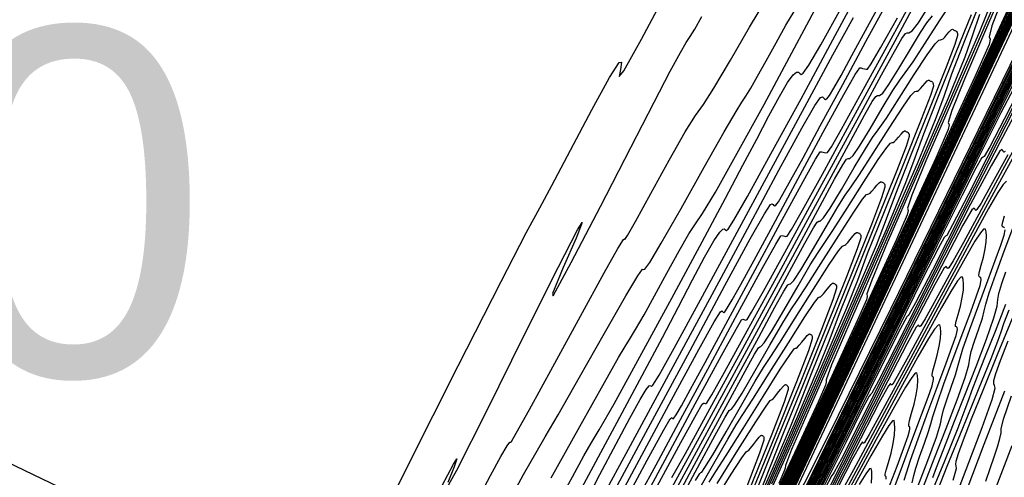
# Model space of a CAD drawing. Extents: x 3249832 to 3255657, y 13789405 to 13793316.
# Tile 630 of 656: x 3252328 to 3252384, y 13792097 to 13792123. Entities that reach past the tile are written whole.
import ezdxf

# ---------------------------------------------------------------- set-up
doc = ezdxf.new("R2010")
doc.units = 0
doc.header["$LTSCALE"] = 100
doc.header["$MEASUREMENT"] = 0
doc.linetypes.add('DASHED', pattern=[0.75, 0.5, -0.25])
for name, color, linetype in [('GRATIO_03231_CON', 1, 'CONTINUOUS'), ('GRATIO_0323_ICON', 1, 'CONTINUOUS'), ('PLAN', 7, 'CONTINUOUS'), ('TARGETS_EAST', 7, 'CONTINUOUS'), ('TARGETS_WEST', 7, 'CONTINUOUS')]:
    doc.layers.add(name, color=color, linetype=linetype)
doc.styles.get("Standard").update_dxf_attribs({"font": 'arial.ttf'})

# ---------------------------------------------------------------- blocks, each defined once
blk = doc.blocks.new('Gratio_032316_contours')
at = {"layer": 'GRATIO_03231_CON', "color": 5, "linetype": 'Continuous', "flags": 128}
for points in [[(3252404.72, 13792165.952), (3252403.045, 13792162.111), (3252398.347, 13792151.92), (3252389.9, 13792133.803), (3252379.951, 13792112.533), (3252371.491, 13792094.467), (3252366.761, 13792084.373), (3252365.018, 13792080.654), (3252364.768, 13792080.122), (3252364.604, 13792079.775), (3252363.454, 13792077.353), (3252360.333, 13792070.782), (3252354.745, 13792059.03), (3252348.17, 13792045.23), (3252342.579, 13792033.559), (3252339.451, 13792027.142), (3252338.291, 13792024.911), (3252338.116, 13792024.747), (3252338.02, 13792024.716), (3252337.43, 13792023.622), (3252335.856, 13792020.455), (3252333.042, 13792014.694), (3252329.683, 13792007.784), (3252326.712, 13792001.66)], [(3252347.84, 13792092.921), (3252350.266, 13792097.765), (3252353.132, 13792103.467), (3252355.591, 13792108.322), (3252357.033, 13792111.111), (3252357.81, 13792112.549), (3252358.515, 13792113.841), (3252359.581, 13792115.86), (3252360.804, 13792118.18), (3252361.822, 13792120.044), (3252362.362, 13792120.889), (3252362.509, 13792120.911), (3252362.439, 13792120.496), (3252362.361, 13792120.095), (3252362.632, 13792120.417), (3252363.646, 13792122.235), (3252365.617, 13792125.963)], [(3252388.403, 13792130.754), (3252379.024, 13792110.703), (3252371.048, 13792093.672), (3252366.589, 13792084.157), (3252364.945, 13792080.65), (3252364.708, 13792080.149), (3252364.636, 13792079.997), (3252364.132, 13792078.936), (3252362.764, 13792076.056), (3252360.315, 13792070.906), (3252357.434, 13792064.859), (3252354.984, 13792059.745), (3252353.613, 13792056.933), (3252353.105, 13792055.955), (3252353.028, 13792055.884), (3252352.867, 13792055.624), (3252351.775, 13792053.426), (3252348.822, 13792047.371), (3252343.527, 13792036.469)], [(3252352.202, 13792096.598), (3252352.856, 13792097.824), (3252353.056, 13792098.132), (3252352.895, 13792097.676), (3252352.535, 13792096.769)], [(3252352.418, 13792096.343), (3252353.056, 13792097.486), (3252354.748, 13792100.842), (3252356.946, 13792105.266), (3252358.89, 13792109.168), (3252359.98, 13792111.29), (3252360.25, 13792111.7), (3252359.894, 13792110.801), (3252359.164, 13792109.114), (3252358.544, 13792107.637), (3252358.577, 13792107.488), (3252359.621, 13792109.406), (3252361.295, 13792112.626), (3252363.034, 13792116.007), (3252364.378, 13792118.619), (3252365.301, 13792120.396), (3252365.886, 13792121.482), (3252366.225, 13792122.052), (3252366.453, 13792122.391), (3252366.718, 13792122.815), (3252367.123, 13792123.538)], [(3252401.004, 13792162.398), (3252400.848, 13792161.925), (3252400.776, 13792161.503), (3252400.834, 13792161.208), (3252400.911, 13792160.893), (3252400.854, 13792160.356), (3252400.569, 13792159.479), (3252400.189, 13792158.463), (3252399.904, 13792157.595), (3252399.855, 13792157.084), (3252399.971, 13792156.852), (3252400.134, 13792156.745), (3252400.026, 13792156.17), (3252398.543, 13792152.769), (3252394.384, 13792143.745), (3252386.906, 13792127.705), (3252378.097, 13792108.873), (3252370.606, 13792092.877), (3252366.21, 13792083.512), (3252363.211, 13792077.221), (3252359.043, 13792068.613), (3252351.956, 13792054), (3252343.473, 13792036.509)], [(3252354.295, 13792095.876), (3252354.991, 13792097.173), (3252355.585, 13792098.273), (3252355.935, 13792098.879), (3252356.087, 13792099.087), (3252356.13, 13792099.091), (3252356.184, 13792099.13), (3252356.465, 13792099.605), (3252357.216, 13792100.958), (3252358.562, 13792103.414), (3252360.151, 13792106.32), (3252361.516, 13792108.806), (3252362.303, 13792110.212), (3252362.616, 13792110.733), (3252362.675, 13792110.775), (3252362.692, 13792110.733), (3252362.847, 13792110.953), (3252363.314, 13792111.771), (3252364.185, 13792113.364), (3252365.235, 13792115.28), (3252366.158, 13792116.912), (3252366.751, 13792117.85), (3252367.205, 13792118.487), (3252367.812, 13792119.415), (3252368.765, 13792121.027), (3252369.857, 13792122.921), (3252370.784, 13792124.497)], [(3252385.408, 13792124.656), (3252377.17, 13792107.043), (3252370.164, 13792092.083), (3252366.059, 13792083.336), (3252363.298, 13792077.543), (3252359.519, 13792069.737), (3252353.094, 13792056.489), (3252345.343, 13792040.508)], [(3252355.687, 13792095.034), (3252356.878, 13792097.224), (3252357.6, 13792098.502), (3252358.125, 13792099.386), (3252358.865, 13792100.651), (3252360.094, 13792102.813), (3252361.529, 13792105.353), (3252362.749, 13792107.491), (3252363.44, 13792108.644), (3252363.712, 13792109.017), (3252363.779, 13792109.012), (3252363.852, 13792109.021), (3252364.125, 13792109.404), (3252364.785, 13792110.511), (3252365.924, 13792112.516), (3252367.257, 13792114.888), (3252368.401, 13792116.918), (3252369.079, 13792118.088), (3252369.414, 13792118.628), (3252369.632, 13792118.96), (3252369.923, 13792119.433), (3252370.317, 13792120.112), (3252370.809, 13792120.993), (3252371.377, 13792122.035), (3252371.941, 13792123.052), (3252372.408, 13792123.82)], [(3252388.44, 13792131.484), (3252382.414, 13792118.558), (3252375.316, 13792103.383), (3252369.28, 13792090.493), (3252365.757, 13792082.984), (3252363.472, 13792078.186), (3252360.471, 13792071.985), (3252355.37, 13792061.468), (3252349.083, 13792048.506), (3252343.099, 13792036.171)], [(3252358.854, 13792095.567), (3252359.683, 13792097.105), (3252360.341, 13792098.307), (3252360.76, 13792099.026), (3252361.217, 13792099.79), (3252362.074, 13792101.296), (3252363.561, 13792103.994), (3252365.388, 13792107.353), (3252367.138, 13792110.594), (3252368.483, 13792113.112), (3252369.476, 13792114.995), (3252370.264, 13792116.501), (3252370.964, 13792117.832), (3252371.568, 13792118.948), (3252372.042, 13792119.753), (3252372.362, 13792120.187), (3252372.555, 13792120.339), (3252372.662, 13792120.338), (3252372.721, 13792120.292), (3252372.762, 13792120.243), (3252372.814, 13792120.215), (3252372.928, 13792120.285), (3252373.248, 13792120.738), (3252373.944, 13792121.912), (3252375.116, 13792124.018)], [(3252386.458, 13792127.397), (3252380.916, 13792115.509), (3252374.389, 13792101.552), (3252368.838, 13792089.698), (3252365.605, 13792082.809), (3252363.559, 13792078.508), (3252360.947, 13792073.109), (3252356.508, 13792063.957), (3252350.953, 13792052.505), (3252345.487, 13792041.238)], [(3252360.092, 13792096.211), (3252362.127, 13792099.985), (3252363.693, 13792102.917), (3252364.85, 13792105.109), (3252365.767, 13792106.863), (3252366.58, 13792108.412), (3252367.277, 13792109.711), (3252367.807, 13792110.648), (3252368.141, 13792111.152), (3252368.321, 13792111.332), (3252368.406, 13792111.341), (3252368.45, 13792111.306), (3252368.481, 13792111.27), (3252368.52, 13792111.249), (3252368.618, 13792111.326), (3252368.953, 13792111.841), (3252369.732, 13792113.196), (3252371.082, 13792115.643), (3252372.808, 13792118.818), (3252374.636, 13792122.206), (3252376.321, 13792125.34)], [(3252387.29, 13792129.413), (3252384.477, 13792123.31), (3252379.419, 13792112.46), (3252373.462, 13792099.722), (3252368.395, 13792088.903), (3252365.454, 13792082.633), (3252363.646, 13792078.829), (3252361.422, 13792074.233), (3252357.646, 13792066.446), (3252352.823, 13792056.504), (3252347.875, 13792046.305), (3252343.585, 13792037.478)], [(3252360.259, 13792095.29), (3252361.27, 13792097.224), (3252362.197, 13792098.992), (3252362.985, 13792100.474), (3252363.572, 13792101.542), (3252363.921, 13792102.117), (3252364.086, 13792102.326), (3252364.149, 13792102.344), (3252364.179, 13792102.321), (3252364.2, 13792102.297), (3252364.225, 13792102.283), (3252364.309, 13792102.368), (3252364.659, 13792102.944), (3252365.521, 13792104.48), (3252367.047, 13792107.269), (3252369.014, 13792110.894), (3252371.102, 13792114.765), (3252373.027, 13792118.346), (3252374.638, 13792121.332), (3252375.818, 13792123.477)], [(3252385.039, 13792124.742), (3252382.495, 13792119.223), (3252377.922, 13792109.412), (3252372.535, 13792097.893), (3252367.954, 13792088.109), (3252365.394, 13792082.642), (3252364.451, 13792080.628), (3252364.316, 13792080.34), (3252364.226, 13792080.155), (3252363.599, 13792078.863), (3252361.899, 13792075.357), (3252358.784, 13792068.935), (3252354.694, 13792060.503), (3252350.263, 13792051.373), (3252346.075, 13792042.757)], [(3252361.309, 13792095.764), (3252363.013, 13792098.894), (3252365.22, 13792102.97), (3252367.568, 13792107.324), (3252369.733, 13792111.352), (3252371.541, 13792114.711), (3252372.859, 13792117.122), (3252373.608, 13792118.42), (3252373.935, 13792118.89), (3252374.043, 13792118.927), (3252374.103, 13792118.869), (3252374.157, 13792118.807), (3252374.216, 13792118.776), (3252374.295, 13792118.815), (3252374.437, 13792119.001), (3252374.691, 13792119.42), (3252375.107, 13792120.158), (3252375.735, 13792121.306), (3252376.628, 13792122.956), (3252377.783, 13792125.098)], [(3252385.224, 13792126.941), (3252383.575, 13792123.161), (3252382.187, 13792119.947), (3252381.464, 13792118.138), (3252381.263, 13792117.451), (3252381.305, 13792117.317), (3252381.253, 13792117.04), (3252380.538, 13792115.4), (3252378.532, 13792111.049), (3252374.927, 13792103.314), (3252370.68, 13792094.233), (3252367.069, 13792086.519), (3252365.051, 13792082.209), (3252364.308, 13792080.621), (3252364.203, 13792080.393), (3252364.153, 13792080.289), (3252363.802, 13792079.566), (3252362.851, 13792077.605), (3252361.06, 13792073.913), (3252358.434, 13792068.501), (3252355.038, 13792061.508), (3252351.055, 13792053.315), (3252347.133, 13792045.274)], [(3252361.303, 13792093.923), (3252363.382, 13792097.802), (3252365.377, 13792101.522), (3252366.939, 13792104.413), (3252367.822, 13792105.998), (3252368.18, 13792106.576), (3252368.272, 13792106.639), (3252368.311, 13792106.601), (3252368.346, 13792106.561), (3252368.384, 13792106.541), (3252368.442, 13792106.577), (3252368.576, 13792106.776), (3252368.857, 13792107.259), (3252369.349, 13792108.144), (3252370.112, 13792109.544), (3252371.205, 13792111.563), (3252372.619, 13792114.187), (3252374.084, 13792116.9), (3252375.265, 13792119.064), (3252375.92, 13792120.215), (3252376.177, 13792120.586), (3252376.259, 13792120.587), (3252376.346, 13792120.553), (3252376.45, 13792120.535), (3252376.541, 13792120.51), (3252376.623, 13792120.515), (3252376.842, 13792120.815), (3252377.379, 13792121.735), (3252378.345, 13792123.471)], [(3252384.816, 13792126.39), (3252383.306, 13792122.874), (3252381.498, 13792118.748), (3252379.973, 13792115.241), (3252379.166, 13792113.27), (3252378.925, 13792112.526), (3252378.951, 13792112.389), (3252378.906, 13792112.148), (3252378.287, 13792110.729), (3252376.551, 13792106.962), (3252373.429, 13792100.265), (3252369.752, 13792092.403), (3252366.626, 13792085.725), (3252364.85, 13792081.93), (3252363.994, 13792080.117), (3252363.327, 13792078.73), (3252362.198, 13792076.402), (3252360.304, 13792072.5), (3252357.426, 13792066.576), (3252353.545, 13792058.594), (3252349.44, 13792050.178), (3252346.092, 13792043.361)], [(3252362.309, 13792094.955), (3252363.98, 13792098.058), (3252364.929, 13792099.787), (3252365.303, 13792100.419), (3252365.386, 13792100.496), (3252365.415, 13792100.468), (3252365.44, 13792100.438), (3252365.468, 13792100.423), (3252365.515, 13792100.458), (3252365.646, 13792100.663), (3252365.94, 13792101.178), (3252366.47, 13792102.138), (3252367.301, 13792103.663), (3252368.493, 13792105.867), (3252370.037, 13792108.731), (3252371.636, 13792111.696), (3252372.926, 13792114.066), (3252373.64, 13792115.337), (3252373.917, 13792115.76), (3252373.997, 13792115.774), (3252374.073, 13792115.745), (3252374.163, 13792115.729), (3252374.242, 13792115.707), (3252374.32, 13792115.723), (3252374.554, 13792116.063), (3252375.138, 13792117.077), (3252376.19, 13792118.976), (3252377.525, 13792121.415), (3252378.883, 13792123.91)], [(3252383.914, 13792124.815), (3252383.034, 13792122.616), (3252381.388, 13792118.806), (3252379.421, 13792114.335), (3252377.758, 13792110.535), (3252376.867, 13792108.402), (3252376.586, 13792107.601), (3252376.598, 13792107.46), (3252376.559, 13792107.257), (3252376.036, 13792106.058), (3252374.569, 13792102.875), (3252371.932, 13792097.216), (3252368.825, 13792090.573), (3252366.184, 13792084.93), (3252364.698, 13792081.754), (3252364.081, 13792080.438), (3252363.802, 13792079.854), (3252363.336, 13792078.891), (3252362.174, 13792076.499), (3252359.814, 13792071.643), (3252356.035, 13792063.873), (3252351.748, 13792055.081), (3252348.149, 13792047.741), (3252346.096, 13792043.634)], [(3252363.591, 13792096.131), (3252364.489, 13792097.782), (3252365.781, 13792100.171), (3252367.454, 13792103.276), (3252369.188, 13792106.492), (3252370.586, 13792109.069), (3252371.36, 13792110.46), (3252371.658, 13792110.933), (3252371.734, 13792110.962), (3252371.799, 13792110.937), (3252371.876, 13792110.923), (3252371.943, 13792110.905), (3252372.017, 13792110.931), (3252372.265, 13792111.31), (3252372.896, 13792112.418), (3252374.035, 13792114.48), (3252375.481, 13792117.124), (3252376.951, 13792119.827), (3252378.207, 13792122.147), (3252379.189, 13792123.958)], [(3252383.057, 13792123.661), (3252382.654, 13792122.466), (3252382.215, 13792121.207), (3252381.252, 13792118.842), (3252379.47, 13792114.739), (3252377.344, 13792109.923), (3252375.544, 13792105.829), (3252374.568, 13792103.534), (3252374.248, 13792102.675), (3252374.244, 13792102.532), (3252374.213, 13792102.366), (3252373.786, 13792101.387), (3252372.588, 13792098.787), (3252370.434, 13792094.167)], [(3252363.07, 13792094.474), (3252364.872, 13792097.821), (3252366.741, 13792101.289), (3252368.247, 13792104.072), (3252369.081, 13792105.583), (3252369.398, 13792106.107), (3252369.471, 13792106.149), (3252369.525, 13792106.129), (3252369.589, 13792106.117), (3252369.644, 13792106.102), (3252369.713, 13792106.139), (3252369.976, 13792106.558), (3252370.654, 13792107.76), (3252371.879, 13792109.985), (3252373.436, 13792112.833), (3252375.019, 13792115.744), (3252376.372, 13792118.242), (3252377.427, 13792120.191), (3252378.166, 13792121.539), (3252378.592, 13792122.276), (3252378.798, 13792122.564), (3252378.899, 13792122.605), (3252379.006, 13792122.597), (3252379.197, 13792122.726), (3252379.545, 13792123.174), (3252380.086, 13792124.037)], [(3252382.568, 13792123.64), (3252381.7, 13792121.476), (3252380.68, 13792118.94), (3252379.835, 13792116.781), (3252379.348, 13792115.422), (3252378.815, 13792113.992), (3252377.688, 13792111.294), (3252375.634, 13792106.605), (3252373.191, 13792101.097), (3252371.114, 13792096.417)], [(3252365.399, 13792097.053), (3252366.17, 13792098.443), (3252367.569, 13792100.995), (3252369.347, 13792104.252), (3252371.156, 13792107.578), (3252372.701, 13792110.432), (3252373.903, 13792112.656), (3252374.739, 13792114.19), (3252375.211, 13792115.022), (3252375.425, 13792115.342), (3252375.515, 13792115.388), (3252375.607, 13792115.39), (3252375.797, 13792115.555), (3252376.173, 13792116.083), (3252376.779, 13792117.08), (3252377.476, 13792118.271), (3252378.081, 13792119.286), (3252378.475, 13792119.881), (3252378.795, 13792120.306), (3252379.24, 13792120.935), (3252379.943, 13792122.015), (3252380.755, 13792123.285), (3252381.457, 13792124.356)], [(3252365.414, 13792096.5), (3252367.303, 13792099.962), (3252369.224, 13792103.495), (3252370.865, 13792106.526), (3252372.142, 13792108.888), (3252373.026, 13792110.515), (3252373.52, 13792111.395), (3252373.738, 13792111.732), (3252373.822, 13792111.779), (3252373.907, 13792111.786), (3252374.097, 13792111.969), (3252374.487, 13792112.538), (3252375.126, 13792113.601), (3252375.863, 13792114.868), (3252376.501, 13792115.948), (3252376.912, 13792116.582), (3252377.242, 13792117.034), (3252377.708, 13792117.704), (3252378.45, 13792118.853), (3252379.309, 13792120.204), (3252380.052, 13792121.344), (3252380.502, 13792121.966), (3252380.716, 13792122.18), (3252380.81, 13792122.203), (3252380.882, 13792122.214), (3252380.962, 13792122.262), (3252381.061, 13792122.357), (3252381.187, 13792122.501), (3252381.317, 13792122.655), (3252381.427, 13792122.768), (3252381.427, 13792122.768), (3252381.497, 13792122.806), (3252381.54, 13792122.791), (3252381.574, 13792122.76), (3252381.615, 13792122.743), (3252381.66, 13792122.733), (3252381.702, 13792122.715), (3252381.736, 13792122.679), (3252381.764, 13792122.629), (3252381.793, 13792122.573), (3252381.798, 13792122.453), (3252381.638, 13792121.937), (3252381.138, 13792120.628), (3252380.215, 13792118.328), (3252379.128, 13792115.634), (3252378.224, 13792113.341), (3252377.695, 13792111.9), (3252377.116, 13792110.384), (3252375.906, 13792107.519), (3252373.716, 13792102.537), (3252371.114, 13792096.684)], [(3252365.259, 13792095.671), (3252367.293, 13792099.412), (3252369.03, 13792102.621), (3252370.38, 13792105.12), (3252371.313, 13792106.841), (3252371.83, 13792107.769), (3252372.052, 13792108.121), (3252372.13, 13792108.171), (3252372.208, 13792108.183), (3252372.397, 13792108.384), (3252372.801, 13792108.993), (3252373.472, 13792110.123), (3252374.249, 13792111.466), (3252374.921, 13792112.611), (3252375.348, 13792113.282), (3252375.689, 13792113.763), (3252376.175, 13792114.473), (3252376.956, 13792115.691), (3252377.864, 13792117.123), (3252378.646, 13792118.332), (3252379.116, 13792118.994), (3252379.334, 13792119.224), (3252379.424, 13792119.249), (3252379.491, 13792119.26), (3252379.568, 13792119.308), (3252379.668, 13792119.406), (3252379.797, 13792119.557), (3252379.935, 13792119.72), (3252380.05, 13792119.843), (3252380.05, 13792119.843), (3252380.123, 13792119.888), (3252380.165, 13792119.878), (3252380.197, 13792119.85), (3252380.235, 13792119.834), (3252380.277, 13792119.824), (3252380.316, 13792119.808), (3252380.347, 13792119.774), (3252380.374, 13792119.727), (3252380.403, 13792119.673), (3252380.408, 13792119.548), (3252380.237, 13792119.002), (3252379.708, 13792117.617), (3252378.73, 13792115.181), (3252377.577, 13792112.327), (3252376.613, 13792109.9), (3252376.042, 13792108.378), (3252375.416, 13792106.776), (3252374.124, 13792103.745), (3252371.798, 13792098.47), (3252369.037, 13792092.271)], [(3252365.446, 13792095.484), (3252367.219, 13792098.762), (3252368.621, 13792101.359), (3252369.6, 13792103.166), (3252370.14, 13792104.142), (3252370.366, 13792104.51), (3252370.438, 13792104.562), (3252370.508, 13792104.579), (3252370.697, 13792104.799), (3252371.115, 13792105.448), (3252371.819, 13792106.644), (3252372.636, 13792108.064), (3252373.341, 13792109.273), (3252373.785, 13792109.983), (3252374.136, 13792110.492), (3252374.642, 13792111.243), (3252375.463, 13792112.529), (3252376.418, 13792114.042), (3252377.241, 13792115.32), (3252377.73, 13792116.022), (3252377.952, 13792116.267), (3252378.038, 13792116.295), (3252378.1, 13792116.306), (3252378.174, 13792116.354), (3252378.274, 13792116.455), (3252378.408, 13792116.613), (3252378.552, 13792116.786), (3252378.673, 13792116.918), (3252378.673, 13792116.918), (3252378.748, 13792116.97), (3252378.79, 13792116.964), (3252378.82, 13792116.939), (3252378.855, 13792116.924), (3252378.894, 13792116.916), (3252378.93, 13792116.9), (3252378.959, 13792116.869), (3252378.985, 13792116.824), (3252379.013, 13792116.772), (3252379.017, 13792116.642), (3252378.837, 13792116.068), (3252378.278, 13792114.605), (3252377.245, 13792112.033), (3252376.026, 13792109.021), (3252375.003, 13792106.46), (3252374.397, 13792104.873), (3252373.777, 13792103.304), (3252372.546, 13792100.428), (3252370.341, 13792095.434)], [(3252366.759, 13792096.888), (3252366.993, 13792097.288), (3252367.053, 13792097.345), (3252367.109, 13792097.372), (3252367.297, 13792097.628), (3252367.743, 13792098.358), (3252368.512, 13792099.687), (3252369.409, 13792101.26), (3252370.181, 13792102.597), (3252370.658, 13792103.384), (3252371.03, 13792103.949), (3252371.576, 13792104.781), (3252372.476, 13792106.205), (3252373.527, 13792107.879), (3252374.43, 13792109.296), (3252374.959, 13792110.077), (3252375.188, 13792110.354), (3252375.266, 13792110.388), (3252375.319, 13792110.398), (3252375.387, 13792110.447), (3252375.487, 13792110.553), (3252375.63, 13792110.726), (3252375.786, 13792110.918), (3252375.918, 13792111.068), (3252375.918, 13792111.068), (3252375.998, 13792111.134), (3252376.04, 13792111.138), (3252376.066, 13792111.118), (3252376.095, 13792111.106), (3252376.128, 13792111.098), (3252376.158, 13792111.085), (3252376.182, 13792111.059), (3252376.205, 13792111.02), (3252376.234, 13792110.97), (3252376.236, 13792110.832), (3252376.036, 13792110.198), (3252375.418, 13792108.581), (3252374.276, 13792105.737), (3252372.923, 13792102.408), (3252371.781, 13792099.58), (3252371.119, 13792097.89), (3252370.598, 13792096.58)], [(3252366.858, 13792096.209), (3252367.796, 13792097.858), (3252368.6, 13792099.26), (3252369.094, 13792100.085), (3252369.478, 13792100.678), (3252370.043, 13792101.551), (3252370.983, 13792103.043), (3252372.082, 13792104.798), (3252373.025, 13792106.284), (3252373.574, 13792107.105), (3252373.807, 13792107.398), (3252373.88, 13792107.434), (3252373.928, 13792107.444), (3252373.993, 13792107.493), (3252374.094, 13792107.602), (3252374.241, 13792107.782), (3252374.404, 13792107.983), (3252374.541, 13792108.144), (3252374.541, 13792108.144), (3252374.624, 13792108.216), (3252374.665, 13792108.225), (3252374.689, 13792108.207), (3252374.715, 13792108.196), (3252374.744, 13792108.19), (3252374.772, 13792108.178), (3252374.794, 13792108.154), (3252374.816, 13792108.117), (3252374.844, 13792108.07), (3252374.846, 13792107.927), (3252374.635, 13792107.264), (3252373.988, 13792105.569), (3252372.791, 13792102.589), (3252371.371, 13792099.101), (3252370.17, 13792096.14)], [(3252367.531, 13792096.786), (3252367.925, 13792097.406), (3252368.51, 13792098.32), (3252369.489, 13792099.881), (3252370.636, 13792101.716), (3252371.619, 13792103.272), (3252372.188, 13792104.132), (3252372.425, 13792104.441), (3252372.494, 13792104.481), (3252372.537, 13792104.49), (3252372.599, 13792104.539), (3252372.7, 13792104.652), (3252372.852, 13792104.838), (3252373.021, 13792105.049), (3252373.164, 13792105.219), (3252373.164, 13792105.219), (3252373.249, 13792105.299), (3252373.29, 13792105.311), (3252373.312, 13792105.297), (3252373.335, 13792105.287), (3252373.361, 13792105.281), (3252373.386, 13792105.271), (3252373.406, 13792105.249), (3252373.426, 13792105.215), (3252373.454, 13792105.169), (3252373.455, 13792105.022), (3252373.235, 13792104.329), (3252372.558, 13792102.557), (3252371.306, 13792099.441), (3252369.82, 13792095.795)], [(3252367.996, 13792096.719), (3252369.191, 13792098.635), (3252370.214, 13792100.26), (3252370.802, 13792101.16), (3252371.043, 13792101.485), (3252371.108, 13792101.527), (3252371.147, 13792101.536), (3252371.205, 13792101.585), (3252371.307, 13792101.701), (3252371.463, 13792101.895), (3252371.638, 13792102.115), (3252371.787, 13792102.294), (3252371.787, 13792102.294), (3252371.874, 13792102.381), (3252371.915, 13792102.398), (3252371.935, 13792102.386), (3252371.955, 13792102.377), (3252371.978, 13792102.372), (3252372, 13792102.363), (3252372.017, 13792102.344), (3252372.036, 13792102.313), (3252372.064, 13792102.268), (3252372.064, 13792102.116), (3252371.834, 13792101.394), (3252371.128, 13792099.545), (3252369.821, 13792096.294)]]:
    blk.add_lwpolyline(points, dxfattribs=at)
at = {"layer": 'GRATIO_03231_CON', "color": 1, "linetype": 'Continuous', "flags": 128}
for points in [[(3252387.94, 13792129.123), (3252385.048, 13792123.04), (3252379.951, 13792112.208), (3252373.979, 13792099.477), (3252368.911, 13792088.659), (3252366.079, 13792082.614), (3252365.035, 13792080.386), (3252364.887, 13792080.067), (3252364.659, 13792079.581), (3252363.052, 13792076.191), (3252358.684, 13792066.995), (3252350.852, 13792050.512), (3252341.553, 13792030.948)], [(3252391.938, 13792135.34), (3252384.362, 13792119.835), (3252377.946, 13792106.727), (3252374.347, 13792099.414), (3252372.987, 13792096.706), (3252372.732, 13792096.268), (3252372.64, 13792096.161), (3252372.539, 13792096.029), (3252372.449, 13792095.913), (3252372.343, 13792095.744), (3252371.989, 13792095.031), (3252371.105, 13792093.172), (3252369.547, 13792089.862), (3252367.723, 13792085.971), (3252366.176, 13792082.664), (3252365.122, 13792080.411), (3252363.466, 13792076.907), (3252359.785, 13792069.151), (3252353.245, 13792055.386), (3252345.375, 13792038.828)], [(3252387.333, 13792125.735), (3252378.453, 13792107.549), (3252370.956, 13792092.189), (3252366.621, 13792083.293), (3252364.012, 13792077.878), (3252360.886, 13792071.305), (3252355.638, 13792060.259), (3252349.197, 13792046.708), (3252343.13, 13792033.941)], [(3252392.885, 13792136.932), (3252385.719, 13792122.258), (3252377.492, 13792105.41), (3252370.565, 13792091.224), (3252366.701, 13792083.311), (3252365.278, 13792080.395), (3252365.075, 13792079.977), (3252364.963, 13792079.734), (3252364.163, 13792078.043), (3252361.987, 13792073.46), (3252358.031, 13792065.132), (3252353.019, 13792054.587), (3252347.963, 13792043.948)], [(3252388.633, 13792127.878), (3252382.49, 13792115.303), (3252375.57, 13792101.132), (3252369.787, 13792089.288), (3252366.565, 13792082.691), (3252365.377, 13792080.26), (3252365.207, 13792079.912), (3252365.169, 13792079.832), (3252364.906, 13792079.276), (3252364.19, 13792077.769), (3252362.817, 13792074.878), (3252360.664, 13792070.347), (3252357.63, 13792063.961), (3252353.78, 13792055.852), (3252349.845, 13792047.53), (3252346.723, 13792040.85)], [(3252390.199, 13792130.901), (3252386.507, 13792123.351), (3252380.876, 13792111.825), (3252374.61, 13792098.993), (3252369.397, 13792088.32), (3252366.39, 13792082.156), (3252364.57, 13792078.389), (3252362.381, 13792073.793), (3252358.742, 13792066.128), (3252354.474, 13792057.111), (3252350.875, 13792049.448), (3252348.92, 13792045.173)], [(3252387.865, 13792125.947), (3252384.381, 13792118.825), (3252379.262, 13792108.348), (3252373.649, 13792096.854), (3252369.008, 13792087.352), (3252366.344, 13792081.895), (3252364.802, 13792078.707), (3252363.064, 13792075.059), (3252360.2, 13792069.028), (3252356.842, 13792061.934), (3252354.011, 13792055.905), (3252352.472, 13792052.541), (3252351.971, 13792051.327), (3252351.997, 13792051.215), (3252352.121, 13792051.326), (3252352.242, 13792051.441), (3252352.343, 13792051.508), (3252352.343, 13792051.508), (3252352.322, 13792051.292), (3252351.741, 13792049.841), (3252350.082, 13792046.018), (3252347.09, 13792039.274)], [(3252385.531, 13792120.992), (3252382.255, 13792114.298), (3252377.648, 13792104.87), (3252372.688, 13792094.715)], [(3252383.719, 13792095.754), (3252384.391, 13792097.49), (3252384.927, 13792098.89)], [(3252385.021, 13792119.431), (3252384.283, 13792118.001), (3252382.929, 13792115.284), (3252380.862, 13792111.083), (3252378.003, 13792105.245), (3252374.42, 13792097.915), (3252370.766, 13792090.437)], [(3252383.421, 13792096.855), (3252383.672, 13792097.57), (3252383.901, 13792098.236), (3252384.092, 13792098.819), (3252384.228, 13792099.291), (3252384.292, 13792099.619), (3252384.304, 13792099.86), (3252384.435, 13792100.41), (3252384.894, 13792101.749)], [(3252385.953, 13792120.548), (3252384.471, 13792117.635), (3252383.64, 13792116.046), (3252383.324, 13792115.504), (3252383.256, 13792115.466), (3252383.177, 13792115.402), (3252382.852, 13792114.827), (3252382.056, 13792113.269), (3252380.609, 13792110.358), (3252378.528, 13792106.128), (3252375.876, 13792100.718), (3252372.806, 13792094.438)], [(3252382.342, 13792096.389), (3252383.329, 13792098.978), (3252384.507, 13792102.038)], [(3252385.918, 13792120.211), (3252384.016, 13792116.464), (3252382.411, 13792113.301), (3252381.512, 13792111.569), (3252381.172, 13792110.968), (3252381.104, 13792110.917), (3252381.026, 13792110.844), (3252380.684, 13792110.222), (3252379.829, 13792108.538), (3252378.288, 13792105.431), (3252376.193, 13792101.174), (3252373.75, 13792096.191), (3252371.191, 13792090.96), (3252368.844, 13792086.159), (3252367.063, 13792082.513), (3252366.09, 13792080.525), (3252365.73, 13792079.792), (3252365.677, 13792079.687), (3252365.562, 13792079.43), (3252364.759, 13792077.635), (3252362.578, 13792072.766), (3252358.675, 13792064.054), (3252354.094, 13792053.81), (3252350.224, 13792045.111)], [(3252380.865, 13792093.817), (3252382.138, 13792097.107), (3252383.21, 13792099.926), (3252383.779, 13792101.542), (3252383.947, 13792102.19), (3252383.918, 13792102.347), (3252383.87, 13792102.432), (3252383.878, 13792102.622), (3252383.994, 13792103.039), (3252384.261, 13792103.787), (3252384.698, 13792104.914)], [(3252385.894, 13792119.863), (3252384.123, 13792116.416), (3252382.078, 13792112.379), (3252380.351, 13792108.968), (3252379.384, 13792107.092), (3252379.021, 13792106.433), (3252378.952, 13792106.368), (3252378.876, 13792106.286), (3252378.516, 13792105.618), (3252377.602, 13792103.806), (3252375.968, 13792100.505), (3252373.859, 13792096.219)], [(3252380.501, 13792095.955), (3252381.207, 13792097.714), (3252382.095, 13792099.897), (3252382.999, 13792102.113), (3252383.715, 13792103.889), (3252384.105, 13792104.899), (3252384.29, 13792105.427), (3252384.457, 13792105.908), (3252384.757, 13792106.692)], [(3252384.518, 13792115.788), (3252384.445, 13792115.748), (3252384.414, 13792115.793), (3252384.385, 13792115.852), (3252384.339, 13792115.898), (3252384.206, 13792115.793), (3252383.715, 13792114.971), (3252382.543, 13792112.759), (3252380.534, 13792108.824), (3252378.202, 13792104.21), (3252376.231, 13792100.302), (3252375.128, 13792098.138), (3252374.717, 13792097.362), (3252374.647, 13792097.271), (3252374.574, 13792097.17), (3252374.176, 13792096.404)], [(3252380.097, 13792095.664), (3252381.059, 13792098.019), (3252381.822, 13792099.904), (3252382.24, 13792100.975), (3252382.441, 13792101.533), (3252382.623, 13792102.041), (3252382.944, 13792102.873), (3252383.404, 13792104.038), (3252383.963, 13792105.455), (3252384.572, 13792107.016)], [(3252384.679, 13792115.599), (3252383.712, 13792113.823), (3252383.148, 13792112.822), (3252382.906, 13792112.446), (3252382.836, 13792112.402), (3252382.808, 13792112.442), (3252382.781, 13792112.496), (3252382.739, 13792112.538), (3252382.61, 13792112.425), (3252382.101, 13792111.554), (3252380.867, 13792109.207), (3252378.739, 13792105.029), (3252376.265, 13792100.126), (3252374.171, 13792095.969)], [(3252380.375, 13792097.051), (3252380.593, 13792097.639), (3252380.79, 13792098.175), (3252381.132, 13792099.054), (3252381.619, 13792100.287), (3252382.212, 13792101.788), (3252382.857, 13792103.441), (3252383.45, 13792105.008), (3252383.876, 13792106.221), (3252384.061, 13792106.907), (3252384.109, 13792107.276), (3252384.165, 13792107.634), (3252384.337, 13792108.202), (3252384.568, 13792108.876)], [(3252385.499, 13792116.776), (3252384.377, 13792114.704), (3252383.154, 13792112.436), (3252382.134, 13792110.556), (3252381.542, 13792109.499), (3252381.294, 13792109.103), (3252381.227, 13792109.056), (3252381.201, 13792109.092), (3252381.177, 13792109.14), (3252381.14, 13792109.178), (3252381.013, 13792109.057), (3252380.488, 13792108.137), (3252379.191, 13792105.655), (3252376.944, 13792101.233), (3252374.327, 13792096.041)], [(3252379.835, 13792096.537), (3252380.461, 13792098.121), (3252381.142, 13792099.866), (3252381.771, 13792101.52), (3252382.228, 13792102.8), (3252382.436, 13792103.523), (3252382.502, 13792103.911), (3252382.575, 13792104.287), (3252382.763, 13792104.885), (3252383.011, 13792105.595), (3252383.221, 13792106.215), (3252383.33, 13792106.625), (3252383.421, 13792107.017), (3252383.612, 13792107.659), (3252383.983, 13792108.732), (3252384.466, 13792110.063), (3252384.958, 13792111.386)], [(3252384.93, 13792115.352), (3252384.103, 13792113.854), (3252382.92, 13792111.666), (3252381.629, 13792109.272), (3252380.555, 13792107.289), (3252379.937, 13792106.177), (3252379.682, 13792105.761), (3252379.618, 13792105.709), (3252379.595, 13792105.742), (3252379.573, 13792105.785), (3252379.54, 13792105.818), (3252379.417, 13792105.689), (3252378.874, 13792104.72), (3252377.516, 13792102.103), (3252375.149, 13792097.437), (3252372.389, 13792091.957)], [(3252379.187, 13792096.754), (3252379.289, 13792097.18), (3252379.394, 13792097.592), (3252379.617, 13792098.252), (3252379.898, 13792099.032), (3252380.135, 13792099.708), (3252380.266, 13792100.146), (3252380.378, 13792100.56), (3252380.598, 13792101.254), (3252381.014, 13792102.432), (3252381.55, 13792103.899), (3252382.094, 13792105.362), (3252382.549, 13792106.574), (3252382.884, 13792107.486), (3252383.088, 13792108.096), (3252383.157, 13792108.421), (3252383.136, 13792108.546), (3252383.078, 13792108.574), (3252383.031, 13792108.6), (3252383.018, 13792108.69), (3252383.057, 13792108.898), (3252383.155, 13792109.261), (3252383.28, 13792109.717), (3252383.388, 13792110.185), (3252383.446, 13792110.596), (3252383.459, 13792110.93), (3252383.439, 13792111.177), (3252383.392, 13792111.323), (3252383.292, 13792111.322), (3252383.106, 13792111.117), (3252382.785, 13792110.629), (3252382.227, 13792109.666), (3252381.313, 13792108.009), (3252380.004, 13792105.591), (3252378.58, 13792102.945), (3252377.399, 13792100.756), (3252376.726, 13792099.532), (3252376.459, 13792099.076), (3252376.399, 13792099.017), (3252376.382, 13792099.041), (3252376.366, 13792099.073), (3252376.341, 13792099.098), (3252376.24, 13792098.982), (3252375.766, 13792098.124), (3252374.569, 13792095.805)], [(3252378.734, 13792096.906), (3252378.856, 13792097.331), (3252379.092, 13792098.051), (3252379.529, 13792099.282), (3252380.092, 13792100.818), (3252380.662, 13792102.35), (3252381.139, 13792103.62), (3252381.492, 13792104.576), (3252381.709, 13792105.215), (3252381.79, 13792105.554), (3252381.777, 13792105.684), (3252381.725, 13792105.712), (3252381.683, 13792105.737), (3252381.675, 13792105.829), (3252381.719, 13792106.045), (3252381.823, 13792106.423), (3252381.954, 13792106.901), (3252382.067, 13792107.392), (3252382.129, 13792107.822), (3252382.143, 13792108.17), (3252382.125, 13792108.427), (3252382.081, 13792108.575), (3252381.982, 13792108.567), (3252381.792, 13792108.348), (3252381.459, 13792107.834), (3252380.875, 13792106.824), (3252379.917, 13792105.087), (3252378.546, 13792102.553), (3252377.055, 13792099.781), (3252375.82, 13792097.489), (3252375.121, 13792096.209)], [(3252378.044, 13792096.131), (3252378.634, 13792097.736), (3252379.23, 13792099.338), (3252379.729, 13792100.666), (3252380.099, 13792101.665), (3252380.331, 13792102.333), (3252380.422, 13792102.688), (3252380.418, 13792102.823), (3252380.373, 13792102.85), (3252380.335, 13792102.875), (3252380.332, 13792102.968), (3252380.381, 13792103.192), (3252380.491, 13792103.586), (3252380.629, 13792104.085), (3252380.747, 13792104.598), (3252380.811, 13792105.048), (3252380.828, 13792105.411), (3252380.812, 13792105.677), (3252380.77, 13792105.827), (3252380.672, 13792105.813), (3252380.478, 13792105.579), (3252380.133, 13792105.038), (3252379.523, 13792103.981), (3252378.522, 13792102.165), (3252377.088, 13792099.516), (3252375.53, 13792096.618)], [(3252377.798, 13792096.326), (3252378.319, 13792097.712), (3252378.707, 13792098.755), (3252378.952, 13792099.452), (3252379.055, 13792099.821), (3252379.059, 13792099.961), (3252379.02, 13792099.989), (3252378.988, 13792100.012), (3252378.988, 13792100.107), (3252379.042, 13792100.339), (3252379.159, 13792100.749), (3252379.303, 13792101.27), (3252379.427, 13792101.805), (3252379.494, 13792102.274), (3252379.512, 13792102.652), (3252379.498, 13792102.926), (3252379.459, 13792103.078), (3252379.363, 13792103.058), (3252379.165, 13792102.809), (3252378.807, 13792102.243), (3252378.171, 13792101.138), (3252377.126, 13792099.243), (3252375.63, 13792096.478)], [(3252376.859, 13792096.726), (3252376.881, 13792097.134), (3252376.87, 13792097.426), (3252376.837, 13792097.581), (3252376.743, 13792097.549), (3252376.537, 13792097.271), (3252376.154, 13792096.651)]]:
    blk.add_lwpolyline(points, dxfattribs=at)
at = {"layer": 'GRATIO_0323_ICON', "color": 7, "linetype": 'Continuous', "flags": 128}
for points in [[(3252390.421, 13792135.571), (3252383.911, 13792121.607), (3252376.243, 13792105.213), (3252369.722, 13792091.288), (3252365.908, 13792083.16), (3252363.385, 13792077.864), (3252359.995, 13792070.861), (3252354.232, 13792058.979), (3252347.213, 13792044.507)], [(3252358.475, 13792097.042), (3252360.12, 13792099.992), (3252361.527, 13792102.508), (3252362.341, 13792103.942), (3252362.722, 13792104.59), (3252362.965, 13792104.982), (3252363.311, 13792105.559), (3252363.796, 13792106.402), (3252364.408, 13792107.5), (3252365.115, 13792108.801), (3252365.812, 13792110.078), (3252366.374, 13792111.064), (3252366.748, 13792111.631), (3252367.158, 13792112.231), (3252367.897, 13792113.457), (3252369.153, 13792115.694), (3252370.685, 13792118.494), (3252372.148, 13792121.202), (3252373.272, 13792123.307), (3252374.102, 13792124.881)], [(3252390.759, 13792132.405), (3252384.105, 13792118.781), (3252376.531, 13792103.271), (3252370.176, 13792090.256), (3252366.633, 13792083.001), (3252365.328, 13792080.328), (3252365.141, 13792079.945), (3252365.066, 13792079.783), (3252364.534, 13792078.66), (3252363.089, 13792075.614), (3252360.424, 13792070.005), (3252356.842, 13792062.467), (3252352.796, 13792053.954), (3252348.747, 13792045.425)], [(3252384.402, 13792124.653), (3252383.763, 13792123.007), (3252383.602, 13792122.376), (3252383.659, 13792122.245), (3252383.6, 13792121.931), (3252382.789, 13792120.071), (3252380.514, 13792115.136), (3252376.424, 13792106.363), (3252371.607, 13792096.063), (3252367.511, 13792087.314), (3252365.223, 13792082.426), (3252364.38, 13792080.625), (3252364.259, 13792080.367), (3252364.189, 13792080.222), (3252363.7, 13792079.215), (3252362.375, 13792076.481), (3252359.922, 13792071.424), (3252356.564, 13792064.502), (3252352.65, 13792056.44), (3252348.565, 13792048.036), (3252344.825, 13792040.371)], [(3252361.444, 13792095.079), (3252364.042, 13792099.897), (3252366.441, 13792104.362), (3252368.444, 13792108.089), (3252369.899, 13792110.767), (3252370.715, 13792112.209), (3252371.058, 13792112.733), (3252371.157, 13792112.783), (3252371.207, 13792112.735), (3252371.252, 13792112.684), (3252371.3, 13792112.658), (3252371.368, 13792112.696), (3252371.507, 13792112.889), (3252371.774, 13792113.339), (3252372.228, 13792114.151), (3252372.924, 13792115.425), (3252373.917, 13792117.26), (3252375.201, 13792119.642), (3252376.532, 13792122.104), (3252377.605, 13792124.061)], [(3252385.25, 13792120.21), (3252383.196, 13792116.037), (3252380.129, 13792109.771), (3252376.034, 13792101.393), (3252371.727, 13792092.576)], [(3252383.185, 13792124.624), (3252382.231, 13792122.247), (3252381.446, 13792120.221), (3252381.001, 13792118.944), (3252380.515, 13792117.6), (3252379.47, 13792115.068), (3252377.552, 13792110.672), (3252375.268, 13792105.51), (3252373.329, 13792101.123), (3252372.269, 13792098.665), (3252371.909, 13792097.75), (3252371.89, 13792097.603), (3252371.866, 13792097.475), (3252371.535, 13792096.715)], [(3252364.298, 13792096.094), (3252365.908, 13792099.075), (3252366.801, 13792100.705), (3252367.138, 13792101.28), (3252367.208, 13792101.337), (3252367.251, 13792101.321), (3252367.301, 13792101.312), (3252367.346, 13792101.3), (3252367.41, 13792101.347), (3252367.687, 13792101.805), (3252368.412, 13792103.101), (3252369.724, 13792105.49), (3252371.392, 13792108.543), (3252373.088, 13792111.661), (3252374.536, 13792114.337), (3252375.665, 13792116.423), (3252376.453, 13792117.864), (3252376.901, 13792118.649), (3252377.111, 13792118.953), (3252377.207, 13792118.996), (3252377.306, 13792118.993), (3252377.497, 13792119.14), (3252377.859, 13792119.628), (3252378.432, 13792120.559), (3252379.09, 13792121.673), (3252379.662, 13792122.624), (3252380.039, 13792123.18), (3252380.348, 13792123.577)], [(3252381.544, 13792096.903), (3252381.739, 13792097.578), (3252381.723, 13792097.727), (3252381.686, 13792097.802), (3252381.706, 13792097.993), (3252381.839, 13792098.432), (3252382.13, 13792099.229), (3252382.599, 13792100.434), (3252383.261, 13792102.083), (3252384.094, 13792104.13), (3252384.94, 13792106.208)], [(3252385.329, 13792118.389), (3252384.218, 13792116.311), (3252382.328, 13792112.62), (3252380.14, 13792108.295), (3252378.291, 13792104.635), (3252377.256, 13792102.615), (3252376.869, 13792101.898), (3252376.799, 13792101.82), (3252376.725, 13792101.729), (3252376.347, 13792101.014), (3252375.375, 13792099.075), (3252373.647, 13792095.579)], [(3252365.509, 13792095.087), (3252366.875, 13792097.62), (3252367.886, 13792099.492), (3252368.449, 13792100.515), (3252368.679, 13792100.899), (3252368.745, 13792100.954), (3252368.809, 13792100.976), (3252368.997, 13792101.213), (3252369.429, 13792101.903), (3252370.165, 13792103.166), (3252371.023, 13792104.662), (3252371.761, 13792105.935), (3252372.221, 13792106.684), (3252372.583, 13792107.22), (3252373.109, 13792108.012), (3252373.969, 13792109.367), (3252374.973, 13792110.96), (3252375.835, 13792112.308), (3252376.345, 13792113.049), (3252376.57, 13792113.311), (3252376.652, 13792113.342), (3252376.71, 13792113.352), (3252376.78, 13792113.4), (3252376.881, 13792113.504), (3252377.019, 13792113.67), (3252377.169, 13792113.852), (3252377.296, 13792113.993), (3252377.296, 13792113.993), (3252377.373, 13792114.052), (3252377.415, 13792114.051), (3252377.443, 13792114.029), (3252377.475, 13792114.015), (3252377.511, 13792114.007), (3252377.544, 13792113.993), (3252377.571, 13792113.964), (3252377.595, 13792113.922), (3252377.623, 13792113.871), (3252377.627, 13792113.737), (3252377.436, 13792113.133), (3252376.848, 13792111.593), (3252375.761, 13792108.885), (3252374.474, 13792105.714), (3252373.392, 13792103.02), (3252372.758, 13792101.382), (3252372.187, 13792099.942), (3252371.136, 13792097.484), (3252369.263, 13792093.242)], [(3252379.427, 13792096.291), (3252380.092, 13792098.032), (3252380.58, 13792099.379), (3252380.812, 13792100.138), (3252380.896, 13792100.545), (3252380.985, 13792100.939), (3252381.19, 13792101.569), (3252381.454, 13792102.313), (3252381.678, 13792102.962), (3252381.798, 13792103.385), (3252381.9, 13792103.788), (3252382.105, 13792104.456), (3252382.498, 13792105.582), (3252383.008, 13792106.981), (3252383.526, 13792108.374), (3252383.959, 13792109.528), (3252384.276, 13792110.396), (3252384.466, 13792110.978), (3252384.525, 13792111.287)], [(3252384.495, 13792111.407), (3252384.431, 13792111.435), (3252384.379, 13792111.463), (3252384.362, 13792111.551), (3252384.396, 13792111.752), (3252384.487, 13792112.098)], [(3252384.602, 13792114.076), (3252384.419, 13792113.887), (3252384.111, 13792113.425), (3252383.579, 13792112.509), (3252382.708, 13792110.931), (3252381.462, 13792108.629), (3252380.105, 13792106.109), (3252378.977, 13792104.022), (3252378.332, 13792102.854), (3252378.071, 13792102.418), (3252378.008, 13792102.363), (3252377.988, 13792102.391), (3252377.97, 13792102.429), (3252377.941, 13792102.458), (3252377.822, 13792102.323), (3252377.269, 13792101.32), (3252375.87, 13792098.61), (3252373.422, 13792093.776)], [(3252377.687, 13792096.955), (3252377.7, 13792097.1), (3252377.667, 13792097.127), (3252377.64, 13792097.149), (3252377.645, 13792097.246), (3252377.704, 13792097.486), (3252377.827, 13792097.912), (3252377.977, 13792098.454), (3252378.107, 13792099.011), (3252378.177, 13792099.5), (3252378.196, 13792099.893), (3252378.184, 13792100.176), (3252378.148, 13792100.33), (3252378.053, 13792100.304), (3252377.851, 13792100.04), (3252377.48, 13792099.447), (3252376.819, 13792098.295), (3252375.731, 13792096.321)], [(3252367.745, 13792095.554), (3252368.808, 13792097.248), (3252369.417, 13792098.188), (3252369.661, 13792098.528), (3252369.723, 13792098.573), (3252369.756, 13792098.582), (3252369.812, 13792098.631), (3252369.914, 13792098.75), (3252370.074, 13792098.951), (3252370.256, 13792099.181), (3252370.409, 13792099.369), (3252370.409, 13792099.369), (3252370.499, 13792099.463), (3252370.54, 13792099.485), (3252370.558, 13792099.476), (3252370.575, 13792099.468), (3252370.595, 13792099.464), (3252370.614, 13792099.456), (3252370.629, 13792099.439), (3252370.647, 13792099.41), (3252370.674, 13792099.367), (3252370.674, 13792099.211), (3252370.434, 13792098.46), (3252369.698, 13792096.533)]]:
    blk.add_lwpolyline(points, dxfattribs=at)

msp = doc.modelspace()

# ---------------------------------------------------------------- linework, layer by layer
at = {"layer": 'PLAN', "color": 8, "linetype": 'DASHED'}
msp.add_line((3251307.05, 13792582.1), (3252689.96, 13791925.79), dxfattribs=at)

# ---------------------------------------------------------------- block references
at = {"layer": 'TARGETS_EAST'}
msp.add_blockref('Gratio_032316_contours', (0, 0), dxfattribs=at)

# ---------------------------------------------------------------- texts
at = {"layer": 'TARGETS_WEST', "color": 1}
msp.add_text('W-10', height=20, dxfattribs=at).set_placement((3252272.071, 13792102.895))

doc.saveas('drawing.dxf')
